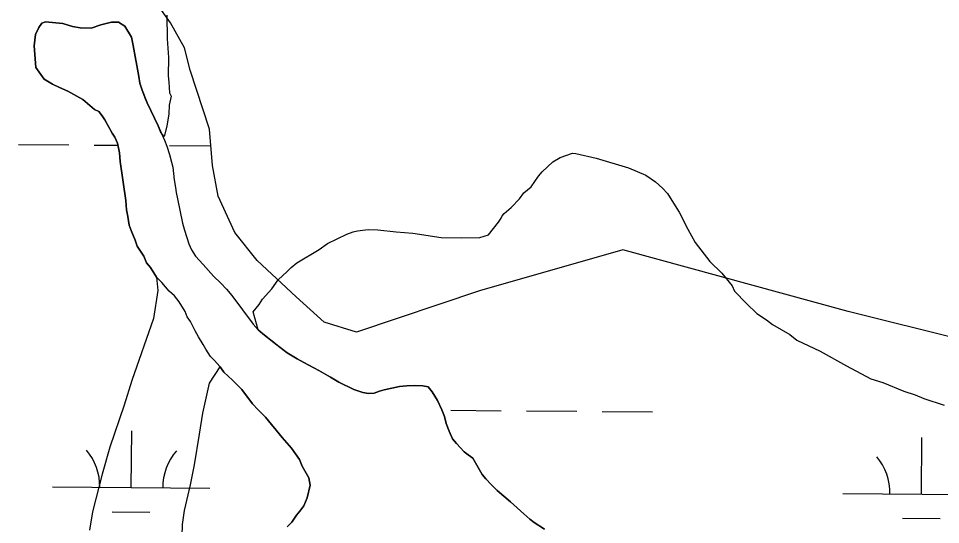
# Model space of a CAD drawing. Extents: x 3271442 to 3309282, y 752266 to 777610.
# Drawn here: x 3306170 to 3306756, y 758128 to 758449 of the extents above; entities that cross this region are included whole.
import ezdxf

# ---------------------------------------------------------------- set-up
doc = ezdxf.new("R2010")
doc.units = 0
doc.layers.add('V-SITE-VEGE', color=7, linetype='Continuous')
doc.layers.add('V-WETL-SWMP', color=7, linetype='Continuous')

msp = doc.modelspace()

# ---------------------------------------------------------------- linework, layer by layer
at = {"layer": 'V-SITE-VEGE'}
for p, q in [((3306264.23, 758450.9), (3306264.43, 758435.81)), ((3306182.81, 758442.95), (3306180.8, 758438.55)), ((3306184.81, 758445.82), (3306182.81, 758442.95)), ((3306187.02, 758446.69), (3306184.81, 758445.82)), ((3306198.06, 758445.55), (3306187.02, 758446.69)), ((3306204.24, 758443.75), (3306198.06, 758445.55)), ((3306209.1, 758442.85), (3306204.24, 758443.75)), ((3306216.16, 758442.6), (3306209.1, 758442.85)), ((3306222.36, 758444.79), (3306216.16, 758442.6)), ((3306228.99, 758446.53), (3306222.36, 758444.79)), ((3306233.41, 758446.51), (3306228.99, 758446.53)), ((3306237.6, 758443.84), (3306233.41, 758446.51)), ((3306241.77, 758436.98), (3306237.6, 758443.84)), ((3306180.8, 758438.55), (3306179.89, 758431.48)), ((3306242.85, 758431.67), (3306241.77, 758436.98)), ((3306179.89, 758431.48), (3306180.94, 758417.56)), ((3306246.34, 758411.91), (3306242.85, 758431.67)), ((3306264.43, 758435.81), (3306265.27, 758424.05)), ((3306265.27, 758424.05), (3306264.99, 758412.32)), ((3306180.94, 758417.56), (3306186.21, 758410.25)), ((3306186.21, 758410.25), (3306191.5, 758407.13)), ((3306247.06, 758407.71), (3306246.34, 758411.91)), ((3306248.42, 758403.18), (3306247.06, 758407.71)), ((3306264.99, 758412.32), (3306265.45, 758408.39)), ((3306265.45, 758408.39), (3306265.85, 758401.68)), ((3306191.5, 758407.13), (3306195.91, 758404.91)), ((3306195.91, 758404.91), (3306201.21, 758402.68)), ((3306201.21, 758402.68), (3306210.91, 758397.34)), ((3306250.41, 758398.15), (3306248.42, 758403.18)), ((3306265.85, 758401.68), (3306266.92, 758399.41)), ((3306210.91, 758397.34), (3306218.22, 758391.01)), ((3306251.66, 758395.26), (3306250.41, 758398.15)), ((3306266.92, 758399.41), (3306265.67, 758393.85)), ((3306218.22, 758391.01), (3306220.94, 758389.63)), ((3306258.63, 758380.67), (3306251.66, 758395.26)), ((3306265.67, 758393.85), (3306265.53, 758388.26)), ((3306220.94, 758389.63), (3306223.06, 758387.07)), ((3306223.06, 758387.07), (3306224.76, 758384.5)), ((3306224.76, 758384.5), (3306229.42, 758375.96)), ((3306265.53, 758388.26), (3306264.23, 758380.47)), ((3306260.42, 758376.5), (3306258.63, 758380.67)), ((3306264.23, 758380.47), (3306262.39, 758373.81)), ((3306229.42, 758375.96), (3306231.11, 758373.39)), ((3306231.11, 758373.39), (3306232.8, 758369.55)), ((3306262.39, 758373.81), (3306260.42, 758376.5)), ((3306232.8, 758369.55), (3306234.06, 758363.58)), ((3306234.06, 758363.58), (3306234.46, 758358.03)), ((3306509.34, 758357.88), (3306513.88, 758360.57)), ((3306513.88, 758360.57), (3306521.77, 758363.18)), ((3306521.77, 758363.18), (3306524, 758363.13)), ((3306524, 758363.13), (3306536.79, 758360.02)), ((3306234.46, 758358.03), (3306238.2, 758333.3)), ((3306502.48, 758351.34), (3306509.34, 758357.88)), ((3306536.79, 758360.02), (3306557.32, 758353.94)), ((3306500.18, 758348.6), (3306502.48, 758351.34)), ((3306557.32, 758353.94), (3306568.39, 758349.21)), ((3306568.39, 758349.21), (3306574.44, 758345.15)), ((3306495.55, 758342), (3306500.18, 758348.6)), ((3306574.44, 758345.15), (3306579.07, 758341.08)), ((3306488.1, 758334.35), (3306490.99, 758338.2)), ((3306490.99, 758338.2), (3306495.55, 758342)), ((3306579.07, 758341.08), (3306582.09, 758337.7)), ((3306582.09, 758337.7), (3306585.85, 758331.46)), ((3306238.2, 758333.3), (3306238.6, 758327.33)), ((3306482.94, 758328.89), (3306488.1, 758334.35)), ((3306585.85, 758331.46), (3306589.63, 758325.78)), ((3306238.6, 758327.33), (3306239.44, 758323.06)), ((3306478.37, 758325.08), (3306482.94, 758328.89)), ((3306589.63, 758325.78), (3306594.96, 758315.03)), ((3306239.44, 758323.06), (3306240.27, 758317.52)), ((3306471.63, 758315.5), (3306474.89, 758319.58)), ((3306474.89, 758319.58), (3306476.52, 758322.12)), ((3306476.52, 758322.12), (3306477.22, 758323.44)), ((3306477.22, 758323.44), (3306478.37, 758325.08)), ((3306240.27, 758317.52), (3306241.53, 758314.1)), ((3306241.53, 758314.1), (3306244.07, 758308.12)), ((3306382.5, 758313.4), (3306385.31, 758313.89)), ((3306385.31, 758313.89), (3306392.04, 758314.85)), ((3306392.04, 758314.85), (3306398.19, 758314.7)), ((3306398.19, 758314.7), (3306409.9, 758313.3)), ((3306468.54, 758311.34), (3306471.63, 758315.5)), ((3306594.96, 758315.03), (3306599.79, 758306.53)), ((3306244.07, 758308.12), (3306245.33, 758304.28)), ((3306366.12, 758305.96), (3306378.55, 758311.81)), ((3306378.55, 758311.81), (3306382.5, 758313.4)), ((3306409.9, 758313.3), (3306420.5, 758312.49)), ((3306420.5, 758312.49), (3306438.32, 758309.83)), ((3306438.32, 758309.83), (3306451.17, 758309.52)), ((3306451.17, 758309.52), (3306462.92, 758309.8)), ((3306462.92, 758309.8), (3306468.54, 758311.34)), ((3306245.33, 758304.28), (3306249.57, 758297.87)), ((3306346.78, 758293.68), (3306361, 758302.17)), ((3306361, 758302.17), (3306366.12, 758305.96)), ((3306599.79, 758306.53), (3306609.01, 758294.57)), ((3306249.57, 758297.87), (3306251.25, 758293.6)), ((3306251.25, 758293.6), (3306253.8, 758290.61)), ((3306253.8, 758290.61), (3306257.61, 758284.63)), ((3306340.54, 758288.12), (3306343.07, 758290.79)), ((3306343.07, 758290.79), (3306346.78, 758293.68)), ((3306609.01, 758294.57), (3306616.66, 758287.13)), ((3306257.61, 758284.63), (3306258.5, 758276.03)), ((3306334.84, 758282.96), (3306340.54, 758288.12)), ((3306616.66, 758287.13), (3306623.18, 758279.14)), ((3306330.77, 758277.18), (3306334.84, 758282.96)), ((3306623.18, 758279.14), (3306624.77, 758275.75)), ((3306258.5, 758276.03), (3306255.72, 758258.25)), ((3306325.03, 758270.61), (3306330.77, 758277.18)), ((3306624.77, 758275.75), (3306632.41, 758267.74)), ((3306318.96, 758262.64), (3306322.71, 758267.31)), ((3306322.71, 758267.31), (3306325.03, 758270.61)), ((3306632.41, 758267.74), (3306638.96, 758261.44)), ((3306322.15, 758251.1), (3306318.96, 758262.64)), ((3306638.96, 758261.44), (3306645.02, 758257.38)), ((3306255.72, 758258.25), (3306241.92, 758218.89)), ((3306645.02, 758257.38), (3306648.86, 758254.49)), ((3306325.15, 758248.58), (3306322.15, 758251.1)), ((3306648.86, 758254.49), (3306659.89, 758248.08)), ((3306335.29, 758240.63), (3306325.15, 758248.58)), ((3306659.89, 758248.08), (3306664.28, 758244.62)), ((3306664.28, 758244.62), (3306679.2, 758237.56)), ((3306340.67, 758236.59), (3306335.29, 758240.63)), ((3306679.2, 758237.56), (3306695.75, 758228.22)), ((3306346.94, 758232.8), (3306340.67, 758236.59)), ((3306351.2, 758230.4), (3306346.94, 758232.8)), ((3306360.72, 758225.34), (3306351.2, 758230.4)), ((3306695.75, 758228.22), (3306711.21, 758220.03)), ((3306368.11, 758221.17), (3306360.72, 758225.34)), ((3306373.49, 758217.88), (3306368.11, 758221.17)), ((3306711.21, 758220.03), (3306718.97, 758217.6)), ((3306241.92, 758218.89), (3306237.08, 758203.36)), ((3306383.02, 758213.2), (3306373.49, 758217.88)), ((3306412.03, 758215.22), (3306402.23, 758213.12)), ((3306416.55, 758215.58), (3306412.03, 758215.22)), ((3306421.57, 758215.81), (3306416.55, 758215.58)), ((3306426.84, 758215.53), (3306421.57, 758215.81)), ((3306430.1, 758214.9), (3306426.84, 758215.53)), ((3306432.73, 758211.87), (3306430.1, 758214.9)), ((3306718.97, 758217.6), (3306732.26, 758212.25)), ((3306388.66, 758211.29), (3306383.02, 758213.2)), ((3306392.17, 758210.78), (3306388.66, 758211.29)), ((3306395.81, 758211.01), (3306392.17, 758210.78)), ((3306399.21, 758212.25), (3306395.81, 758211.01)), ((3306402.23, 758213.12), (3306399.21, 758212.25)), ((3306435.97, 758206.33), (3306432.73, 758211.87)), ((3306732.26, 758212.25), (3306739.47, 758209.85)), ((3306739.47, 758209.85), (3306745, 758207.48)), ((3306237.08, 758203.36), (3306228.06, 758176.74)), ((3306438.83, 758200.3), (3306435.97, 758206.33)), ((3306745, 758207.48), (3306757.76, 758203.26)), ((3306440.45, 758196.02), (3306438.83, 758200.3)), ((3306441.56, 758191.62), (3306440.45, 758196.02)), ((3306443.43, 758186.72), (3306441.56, 758191.62)), ((3306445.67, 758181.94), (3306443.43, 758186.72)), ((3306448.04, 758179.04), (3306445.67, 758181.94)), ((3306453.04, 758173.75), (3306448.04, 758179.04)), ((3306228.06, 758176.74), (3306223.18, 758159.53)), ((3306455.54, 758171.73), (3306453.04, 758173.75)), ((3306458.55, 758169.58), (3306455.54, 758171.73)), ((3306460.3, 758166.69), (3306458.55, 758169.58)), ((3306462.66, 758162.16), (3306460.3, 758166.69)), ((3306464.54, 758159.27), (3306462.66, 758162.16)), ((3306223.18, 758159.53), (3306217.02, 758135.64)), ((3306466.78, 758156.5), (3306464.54, 758159.27)), ((3306470.16, 758152.84), (3306466.78, 758156.5)), ((3306473.91, 758149.06), (3306470.16, 758152.84)), ((3306482.42, 758142), (3306473.91, 758149.06)), ((3306490.8, 758134.31), (3306482.42, 758142)), ((3306217.02, 758135.64), (3306215.06, 758123.95)), ((3306494.68, 758130.9), (3306490.8, 758134.31)), ((3306497.44, 758128.88), (3306494.68, 758130.9)), ((3306504.07, 758124.58), (3306497.44, 758128.88))]:
    msp.add_line(p, q, dxfattribs=at)
msp.add_lwpolyline([(3306273.38, 758097.43), (3306274.1, 758127.6), (3306275.43, 758136.51), (3306279.17, 758152.64), (3306281.71, 758165.43), (3306284.97, 758184.92), (3306286.96, 758198.29), (3306291.33, 758217.19), (3306298.04, 758227.56), (3306300.43, 758224.35), (3306305.95, 758219.21), (3306311.89, 758213.22), (3306318.68, 758204.24), (3306322.08, 758200.4), (3306326.74, 758195.69), (3306337.35, 758182.86), (3306343.29, 758176.02), (3306348.38, 758168.74), (3306350.07, 758164.48), (3306354.3, 758157.21), (3306355.13, 758152.52), (3306353.4, 758144.43), (3306351.25, 758139.32), (3306348.67, 758135.92), (3306346.53, 758133.37), (3306343.53, 758129.12), (3306340.54, 758126.15)], dxfattribs=at)
at = {"layer": 'V-WETL-SWMP'}
for p, q in [((3306266.5, 758446.1), (3306257.62, 758458.54)), ((3306180.81, 758438.54), (3306182.81, 758442.95)), ((3306182.81, 758442.95), (3306184.81, 758445.82)), ((3306184.81, 758445.82), (3306187.02, 758446.69)), ((3306187.02, 758446.69), (3306198.06, 758445.54)), ((3306198.06, 758445.54), (3306204.24, 758443.75)), ((3306204.24, 758443.75), (3306209.1, 758442.85)), ((3306209.1, 758442.85), (3306216.17, 758442.6)), ((3306216.17, 758442.6), (3306222.36, 758444.79)), ((3306222.36, 758444.79), (3306228.99, 758446.53)), ((3306228.99, 758446.53), (3306233.41, 758446.51)), ((3306233.41, 758446.51), (3306237.6, 758443.84)), ((3306237.6, 758443.84), (3306241.77, 758436.98)), ((3306275.38, 758430.11), (3306266.5, 758446.1)), ((3306179.89, 758431.48), (3306180.81, 758438.54)), ((3306241.77, 758436.98), (3306242.85, 758431.67)), ((3306180.94, 758417.56), (3306179.89, 758431.48)), ((3306242.85, 758431.67), (3306246.34, 758411.91)), ((3306278.93, 758415.9), (3306275.38, 758430.11)), ((3306186.22, 758410.25), (3306180.94, 758417.56)), ((3306291.36, 758378.58), (3306278.93, 758415.9)), ((3306191.51, 758407.13), (3306186.22, 758410.25)), ((3306246.34, 758411.91), (3306247.06, 758407.7)), ((3306247.06, 758407.7), (3306248.43, 758403.18)), ((3306195.92, 758404.91), (3306191.51, 758407.13)), ((3306201.21, 758402.68), (3306195.92, 758404.91)), ((3306210.91, 758397.34), (3306201.21, 758402.68)), ((3306248.43, 758403.18), (3306251.66, 758395.26)), ((3306218.22, 758391.01), (3306210.91, 758397.34)), ((3306220.94, 758389.63), (3306218.22, 758391.01)), ((3306251.66, 758395.26), (3306258.63, 758380.67)), ((3306223.07, 758387.07), (3306220.94, 758389.63)), ((3306224.76, 758384.5), (3306223.07, 758387.07)), ((3306229.42, 758375.96), (3306224.76, 758384.5)), ((3306258.63, 758380.67), (3306260.13, 758377.15)), ((3306293.14, 758355.48), (3306291.36, 758378.58)), ((3306231.11, 758373.39), (3306229.42, 758375.96)), ((3306232.8, 758369.55), (3306231.11, 758373.39)), ((3306260.13, 758377.15), (3306262.74, 758371.49)), ((3306169.93, 758368.84), (3306201.93, 758368.57)), ((3306217.93, 758368.44), (3306233.06, 758368.32)), ((3306234.06, 758363.58), (3306232.8, 758369.55)), ((3306262.74, 758371.49), (3306264.11, 758367.71)), ((3306264.11, 758367.71), (3306265.84, 758362.43)), ((3306265.93, 758368.05), (3306292.19, 758367.83)), ((3306234.46, 758358.03), (3306234.06, 758363.58)), ((3306265.84, 758362.43), (3306267.21, 758357.53)), ((3306238.2, 758333.3), (3306234.46, 758358.03)), ((3306267.21, 758357.53), (3306267.95, 758354.39)), ((3306296.69, 758335.94), (3306293.14, 758355.48)), ((3306267.95, 758354.39), (3306268.92, 758346.35)), ((3306268.92, 758346.35), (3306269.78, 758341.45)), ((3306269.78, 758341.45), (3306270.14, 758338.31)), ((3306270.14, 758338.31), (3306270.88, 758334.29)), ((3306238.6, 758327.33), (3306238.2, 758333.3)), ((3306270.88, 758334.29), (3306274.21, 758318.84)), ((3306307.34, 758312.84), (3306296.69, 758335.94)), ((3306239.44, 758323.06), (3306238.6, 758327.33)), ((3306240.27, 758317.52), (3306239.44, 758323.06)), ((3306241.53, 758314.1), (3306240.27, 758317.52)), ((3306244.07, 758308.12), (3306241.53, 758314.1)), ((3306274.21, 758318.84), (3306275.45, 758314.31)), ((3306275.45, 758314.31), (3306278.05, 758305.64)), ((3306245.33, 758304.28), (3306244.07, 758308.12)), ((3306321.55, 758295.07), (3306307.34, 758312.84)), ((3306249.57, 758297.87), (3306245.33, 758304.28)), ((3306278.05, 758305.64), (3306279.79, 758301.86)), ((3306251.26, 758293.6), (3306249.57, 758297.87)), ((3306279.79, 758301.86), (3306282.29, 758297.84)), ((3306282.29, 758297.84), (3306287.16, 758292.67)), ((3306553.86, 758301.82), (3306462.78, 758275.78)), ((3306696.98, 758262.76), (3306553.86, 758301.82)), ((3306253.8, 758290.61), (3306251.26, 758293.6)), ((3306257.62, 758284.62), (3306253.8, 758290.61)), ((3306287.16, 758292.67), (3306293.91, 758285.11)), ((3306346.41, 758271.97), (3306321.55, 758295.07)), ((3306261.01, 758281.2), (3306257.62, 758284.62)), ((3306293.91, 758285.11), (3306298.54, 758280.7)), ((3306265.68, 758275.64), (3306261.01, 758281.2)), ((3306298.54, 758280.7), (3306302.04, 758276.92)), ((3306269.08, 758272.64), (3306265.68, 758275.64)), ((3306272.05, 758268.8), (3306269.08, 758272.64)), ((3306302.04, 758276.92), (3306305.41, 758272.89)), ((3306305.41, 758272.89), (3306318.9, 758254.63)), ((3306462.78, 758275.78), (3306384.71, 758249.74)), ((3306275.86, 758262.81), (3306272.05, 758268.8)), ((3306364.17, 758255.98), (3306346.41, 758271.97)), ((3306277.12, 758259.4), (3306275.86, 758262.81)), ((3306801.07, 758236.72), (3306696.98, 758262.76)), ((3306279.24, 758256.41), (3306277.12, 758259.4)), ((3306282.2, 758250.43), (3306279.24, 758256.41)), ((3306384.71, 758249.74), (3306364.17, 758255.98)), ((3306284.32, 758246.58), (3306282.2, 758250.43)), ((3306318.9, 758254.63), (3306322.15, 758251.1)), ((3306322.15, 758251.1), (3306325.16, 758248.58)), ((3306287.29, 758241.88), (3306284.32, 758246.58)), ((3306325.16, 758248.58), (3306332.04, 758243.15)), ((3306288.98, 758238.89), (3306287.29, 758241.88)), ((3306291.94, 758234.19), (3306288.98, 758238.89)), ((3306332.04, 758243.15), (3306340.68, 758236.59)), ((3306294.49, 758231.62), (3306291.94, 758234.19)), ((3306297.89, 758227.77), (3306294.49, 758231.62)), ((3306340.68, 758236.59), (3306346.94, 758232.8)), ((3306346.94, 758232.8), (3306351.2, 758230.4)), ((3306300.43, 758224.35), (3306297.89, 758227.77)), ((3306351.2, 758230.4), (3306360.72, 758225.34)), ((3306305.95, 758219.21), (3306300.43, 758224.35)), ((3306360.72, 758225.34), (3306368.11, 758221.17)), ((3306368.11, 758221.17), (3306373.5, 758217.88)), ((3306311.9, 758213.22), (3306305.95, 758219.21)), ((3306373.5, 758217.88), (3306383.02, 758213.2)), ((3306402.23, 758213.12), (3306412.03, 758215.22)), ((3306412.03, 758215.22), (3306416.55, 758215.58)), ((3306416.55, 758215.58), (3306421.57, 758215.81)), ((3306421.57, 758215.81), (3306426.84, 758215.53)), ((3306426.84, 758215.53), (3306430.11, 758214.89)), ((3306430.11, 758214.89), (3306432.73, 758211.87)), ((3306318.68, 758204.25), (3306311.9, 758213.22)), ((3306383.02, 758213.2), (3306388.66, 758211.29)), ((3306388.66, 758211.29), (3306392.17, 758210.78)), ((3306392.17, 758210.78), (3306395.82, 758211.01)), ((3306395.82, 758211.01), (3306399.21, 758212.25)), ((3306399.21, 758212.25), (3306402.23, 758213.12)), ((3306432.73, 758211.87), (3306435.97, 758206.33)), ((3306322.08, 758200.4), (3306318.68, 758204.25)), ((3306435.97, 758206.33), (3306438.84, 758200.3)), ((3306326.75, 758195.69), (3306322.08, 758200.4)), ((3306438.84, 758200.3), (3306440.45, 758196.02)), ((3306444.55, 758200.07), (3306476.55, 758199.81)), ((3306492.55, 758199.67), (3306524.55, 758199.41)), ((3306540.55, 758199.28), (3306572.55, 758199.02)), ((3306337.35, 758182.86), (3306326.75, 758195.69)), ((3306440.45, 758196.02), (3306441.56, 758191.62)), ((3306441.56, 758191.62), (3306443.43, 758186.72)), ((3306241.55, 758151), (3306241.85, 758187)), ((3306443.43, 758186.72), (3306445.67, 758181.94)), ((3306343.29, 758176.01), (3306337.35, 758182.86)), ((3306445.67, 758181.94), (3306448.04, 758179.04)), ((3306448.04, 758179.04), (3306453.04, 758173.75)), ((3306743.44, 758146.86), (3306743.74, 758182.86)), ((3306348.38, 758168.75), (3306343.29, 758176.01)), ((3306453.04, 758173.75), (3306455.55, 758171.73)), ((3306350.07, 758164.48), (3306348.38, 758168.75)), ((3306455.55, 758171.73), (3306458.55, 758169.58)), ((3306458.55, 758169.58), (3306460.3, 758166.69)), ((3306354.3, 758157.21), (3306350.07, 758164.48)), ((3306460.3, 758166.69), (3306462.67, 758162.16)), ((3306462.67, 758162.16), (3306464.54, 758159.27)), ((3306355.14, 758152.52), (3306354.3, 758157.21)), ((3306464.54, 758159.27), (3306466.79, 758156.5)), ((3306466.79, 758156.5), (3306470.16, 758152.84)), ((3306191.55, 758151.41), (3306291.55, 758150.59)), ((3306353.4, 758144.43), (3306355.14, 758152.52)), ((3306470.16, 758152.84), (3306473.91, 758149.06)), ((3306351.25, 758139.32), (3306353.4, 758144.43)), ((3306473.91, 758149.06), (3306482.42, 758142)), ((3306693.44, 758147.28), (3306793.44, 758146.45)), ((3306348.68, 758135.92), (3306351.25, 758139.32)), ((3306482.42, 758142), (3306490.8, 758134.3)), ((3306229.42, 758135.67), (3306253.42, 758135.47)), ((3306343.53, 758129.12), (3306346.54, 758133.37)), ((3306346.54, 758133.37), (3306348.68, 758135.92)), ((3306490.8, 758134.3), (3306494.68, 758130.9)), ((3306340.54, 758126.15), (3306343.53, 758129.12)), ((3306494.68, 758130.9), (3306497.44, 758128.88)), ((3306497.44, 758128.88), (3306504.07, 758124.58)), ((3306731.31, 758131.53), (3306755.31, 758131.34))]:
    msp.add_line(p, q, dxfattribs=at)
for centre, start, end in [((3306186.31, 758151.93), 358.75626, 40.29991), ((3306296.8, 758151.02), 138.75625, 180.29991), ((3306688.2, 758147.79), 358.75626, 40.29991)]:
    msp.add_arc(centre, 35.25, start, end, dxfattribs=at)

doc.saveas('drawing.dxf')
